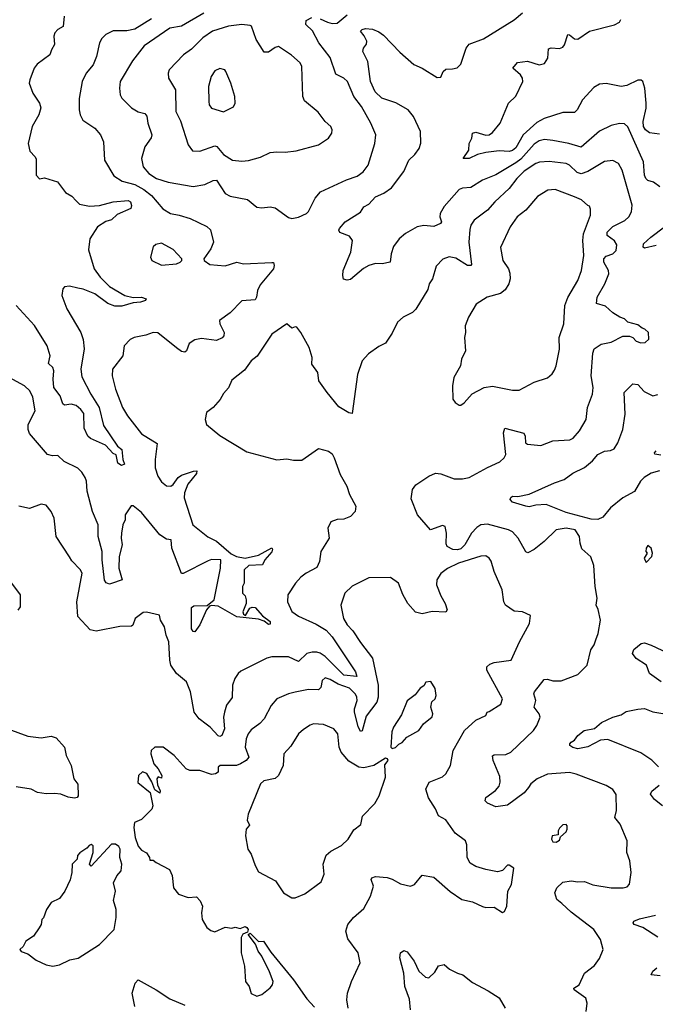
# Model space of a CAD drawing. Extents: x 2057697 to 2160550, y 827490 to 1016834.
# Tile 357 of 509: x 2095387 to 2099189, y 960338 to 966224. Entities that reach past the tile are written whole.
import ezdxf

# ---------------------------------------------------------------- set-up
doc = ezdxf.new("R2010")
doc.units = 0

msp = doc.modelspace()

# ---------------------------------------------------------------- linework, layer by layer
at = {"layer": '0CON20XD'}
for points in [[(2095653.1, 966245), (2095646.4, 966183.6), (2095614.2, 966165.8), (2095596.2, 966145), (2095592, 966125), (2095596, 966075), (2095576.2, 966045), (2095568, 966015), (2095492.3, 965957.7), (2095473.3, 965935), (2095446.7, 965865), (2095443.8, 965845), (2095466, 965785), (2095505.4, 965725.4), (2095513.2, 965696.8), (2095501.4, 965655), (2095462, 965585), (2095438, 965485), (2095448.3, 965438.3), (2095480, 965405), (2095485, 965390), (2095486.2, 965295), (2095505, 965273.8), (2095535, 965279.2), (2095613.8, 965255), (2095660.5, 965190.5), (2095699.1, 965169.1), (2095725, 965141.2), (2095745, 965121.4), (2095805, 965110.4), (2095865, 965113.8), (2095945, 965136), (2096035, 965142.5), (2096049.2, 965135), (2096056, 965114), (2096052.5, 965095), (2095970.7, 965059.3), (2095935, 965027.1), (2095902.8, 965017.2), (2095852.9, 964985), (2095805.6, 964915), (2095799.3, 964849.3), (2095833.3, 964735), (2095868.2, 964685), (2095925, 964630), (2096015, 964575.5), (2096065, 964564.3), (2096115, 964565.8), (2096142.5, 964555), (2096140, 964545), (2096110, 964535), (2096065, 964530.8), (2095998.3, 964511.7), (2095955, 964511.5), (2095915, 964527.5), (2095835.5, 964585.5), (2095766.1, 964613.9), (2095735, 964619), (2095685, 964631.2), (2095655, 964628.1), (2095644.5, 964615), (2095638.1, 964575), (2095668.2, 964495), (2095752.8, 964355), (2095766.9, 964313.1), (2095772.9, 964257.1), (2095752.9, 964135), (2095759.5, 964089.5), (2095811.5, 963985), (2095861.9, 963905), (2095887.3, 963797.3), (2095972.5, 963675), (2095997.9, 963655), (2096003.6, 963595), (2096013.8, 963566.2), (2095995, 963560), (2095973.5, 963573.5), (2095963, 963623), (2095945, 963630), (2095900.9, 963680.9), (2095810.7, 963720.7), (2095795, 963734), (2095772.8, 963782.8), (2095769.6, 963869.6), (2095753.2, 963893.2), (2095725, 963916.9), (2095695, 963925.4), (2095655, 963920), (2095645, 963927.5), (2095628.9, 963975), (2095591.2, 964025), (2095586.3, 964075), (2095591.4, 964125), (2095584.3, 964144.2), (2095558.3, 964168.3), (2095568.4, 964215), (2095550.3, 964275), (2095476.2, 964396.2), (2095366.7, 964515)], [(2096487.5, 966262.5), (2096355.7, 966185.7), (2096285, 966174.1), (2096131.5, 966068.5), (2096061.2, 965978.8), (2095988.8, 965855), (2095984, 965815), (2095988, 965775), (2095998, 965755), (2096055, 965697.8), (2096095, 965673.3), (2096135, 965662.9), (2096147.9, 965647.9), (2096153.5, 965605), (2096177.5, 965535), (2096172.3, 965517.7), (2096134.5, 965465), (2096114.5, 965395), (2096125.6, 965345), (2096158.9, 965305), (2096205, 965275.4), (2096275, 965252.5), (2096425, 965227.1), (2096495, 965238.1), (2096545, 965263.5), (2096565, 965264.4), (2096615, 965185.8), (2096645, 965170), (2096749.4, 965149.4), (2096805, 965103.8), (2096835, 965100), (2096885, 965106), (2096915, 965100), (2096995, 965041.2), (2097015, 965036.2)], [(2097185, 966228.9), (2097228.6, 966208.6), (2097255, 966200.7), (2097285, 966203.9), (2097345, 966253.6)], [(2099178, 965252), (2099145, 965263.3), (2099131.5, 965275), (2099124.7, 965295), (2099118.4, 965375), (2099025, 965583.1), (2099005, 965601.5), (2098975, 965603.1), (2098925, 965591.9), (2098855, 965557.8), (2098745, 965462.9), (2098671.2, 965485), (2098575, 965502.7), (2098527.1, 965507.1), (2098495, 965500.8), (2098465, 965479.5), (2098385, 965390.8), (2098355, 965368.5), (2098235, 965297.5), (2098155.5, 965265), (2098085, 965220.9), (2098035, 965217.1), (2098015, 965208.8), (2097925, 965107.8), (2097901.1, 965065), (2097900, 965045), (2097909.2, 965015), (2097904, 965005), (2097865, 964987.1), (2097805, 964993.8), (2097765, 964985.5), (2097695, 964946.9), (2097656.2, 964913.8), (2097622.4, 964867.6), (2097608.5, 964825), (2097603.3, 964775), (2097555, 964764.3), (2097515, 964766), (2097475.9, 964754.1), (2097443.2, 964736.8), (2097365, 964671.2), (2097345, 964666.7), (2097323.6, 964673.6), (2097318.8, 964695), (2097322.5, 964725), (2097367.9, 964835), (2097378.5, 964905), (2097359.3, 964929.3), (2097302.6, 964952.6), (2097296, 964965), (2097300.8, 964975), (2097334.3, 965015), (2097425, 965074.4), (2097445.7, 965105), (2097475, 965121.9), (2097514.5, 965165), (2097565, 965186.7), (2097611, 965219), (2097685, 965316.7), (2097714.7, 965385.3), (2097751.3, 965418.7), (2097775.4, 965455), (2097785.4, 965485.4), (2097784.6, 965555), (2097742.7, 965645), (2097710, 965685), (2097636.4, 965726.4), (2097552.5, 965755), (2097512.4, 965792.4), (2097484.4, 965855), (2097470, 965975), (2097440, 966035), (2097444.2, 966055), (2097462.1, 966077.9), (2097464.3, 966095), (2097448.1, 966128.1), (2097425.8, 966155), (2097435, 966166.5), (2097455, 966171.2), (2097496.8, 966166.8), (2097535, 966151.2), (2097562.1, 966132.1), (2097660.9, 966030.9), (2097745, 965955.7), (2097795, 965934.3), (2097885, 965878), (2097905, 965881.2), (2097920, 965915), (2097935, 965928), (2097975, 965930), (2098002.7, 965937.3), (2098025, 965958.8), (2098057.8, 966055), (2098075, 966077.1), (2098160.4, 966109.6), (2098345, 966222.9), (2098395, 966264.3)], [(2096175, 966230), (2096075, 966167.1), (2096028, 966158), (2095945, 966156.8), (2095902.5, 966135), (2095878.7, 966111.3), (2095863.7, 966086.3), (2095846.5, 966005), (2095825.5, 965955), (2095784.4, 965905), (2095760.5, 965855), (2095742.6, 965752.6), (2095742.5, 965685), (2095748.1, 965655), (2095765, 965623.8), (2095835.5, 965575.5), (2095870.8, 965535), (2095887.8, 965495), (2095893.6, 965383.6), (2095950.2, 965290.2), (2095999.6, 965259.6), (2096075, 965238.7), (2096129.2, 965209.2), (2096175, 965172.5), (2096242.8, 965092.8), (2096289.2, 965065), (2096340, 965055), (2096406, 965036), (2096506.9, 964986.9), (2096527.8, 964967.8), (2096546, 964895), (2096530, 964855), (2096487.5, 964795), (2096490, 964785), (2096525, 964760), (2096615, 964752.5), (2096685, 964774.3), (2096725, 964763.8), (2096895, 964773.3), (2096905, 964772.5), (2096908.8, 964755), (2096904.2, 964735), (2096825, 964640), (2096808.5, 964605), (2096803.1, 964565), (2096795, 964550), (2096715, 964543.1), (2096645, 964470.9), (2096582.5, 964425), (2096584.2, 964405), (2096610, 964355), (2096607.1, 964335), (2096598.2, 964321.8), (2096563.6, 964306.4), (2096475, 964318.9), (2096435, 964311.1), (2096401.4, 964288.6), (2096385.3, 964244.7), (2096375, 964235.7), (2096355, 964241.5), (2096325, 964262.7), (2096212.7, 964352.7), (2096185, 964354), (2096141.9, 964338.1), (2096072.5, 964325), (2096048.3, 964311.7), (2096010.8, 964275), (2096003.1, 964215), (2095942.5, 964135), (2095939.2, 964095), (2095960.4, 964015), (2096002.7, 963905), (2096031.1, 963855), (2096115, 963748.6), (2096210, 963690), (2096196.7, 963595), (2096196.5, 963545), (2096213.6, 963495), (2096235, 963460.6), (2096265, 963436.9), (2096290, 963435), (2096305.6, 963445), (2096335, 963486.9), (2096355, 963502.2), (2096425.7, 963525.7), (2096447.1, 963527.1), (2096445, 963512), (2096392, 963448), (2096372.2, 963395), (2096371.5, 963365), (2096422.5, 963205), (2096513.1, 963133.1), (2096565, 963106.7), (2096651.4, 963031.4), (2096684.2, 963014.2), (2096735, 963006), (2096815, 963023.3), (2096895, 963067.5), (2096898.8, 963058.8), (2096895, 963042.5), (2096852.5, 962995), (2096840, 962965), (2096758.3, 962961.7), (2096730, 962935), (2096730, 962855), (2096720, 962835), (2096720, 962795), (2096735, 962780), (2096742.5, 962755), (2096742.5, 962735), (2096722.5, 962685), (2096725, 962670), (2096738.3, 962661.7), (2096763.6, 962706.4), (2096777, 962713), (2096795, 962710), (2096840, 962660), (2096885, 962626.2), (2096885, 962610), (2096875, 962608.8), (2096849.2, 962629.2), (2096815, 962640), (2096685, 962654.3), (2096575, 962717.5), (2096535, 962722.5), (2096521.7, 962718.3), (2096503.8, 962696.2), (2096464, 962606), (2096435, 962563.8), (2096425, 962566.7), (2096415, 962582.5), (2096415, 962710), (2096429.3, 962720.7), (2096507.5, 962722.5), (2096550, 962755), (2096587.5, 962945), (2096590, 962995), (2096535, 962996.7), (2096515, 962990), (2096365, 962914), (2096355, 962914), (2096296.9, 963065), (2096292.5, 963115), (2096265, 963119.4), (2096224.7, 963144.7), (2096115, 963278.2), (2096065, 963318.6), (2096052.9, 963317.1), (2096018.1, 963265), (2096016.9, 963235), (2096004.6, 963205), (2095996.1, 963155), (2095993.3, 963125), (2095999.2, 963085), (2095982.1, 963015), (2095980, 962945), (2096000, 962875), (2095935, 962853.8), (2095925, 962850), (2095905, 962856.7), (2095894.5, 962874.5), (2095879.3, 962995), (2095880.5, 963045), (2095856.8, 963135), (2095857.2, 963205), (2095822.3, 963285), (2095791.1, 963405), (2095785.6, 963465), (2095777.6, 963487.6), (2095759.1, 963519.1), (2095735, 963544), (2095652.7, 963582.7), (2095615, 963618.8), (2095582.3, 963617.7), (2095553.8, 963625), (2095445, 963750), (2095436.9, 963775), (2095437.1, 963805), (2095478.6, 963885), (2095465, 963967.5), (2095448, 964005), (2095416.2, 964036.2), (2095324.2, 964085)], [(2096715, 965378.8), (2096755, 965382.9), (2096827.6, 965402.4), (2096885, 965429.4), (2096925, 965434.4), (2096975, 965431.4), (2097040, 965440), (2097175, 965476.7), (2097235, 965515.7), (2097254.4, 965545), (2097256.9, 965565), (2097247.5, 965585), (2097215, 965616), (2097171.7, 965671.7), (2097089.7, 965739.7), (2097080.9, 965765), (2097073.6, 965945), (2097065, 965965.7), (2097012, 966012), (2096935, 966064.2), (2096915, 966057.5), (2096875, 966029.2), (2096849.5, 966029.5), (2096800.8, 966105), (2096772.5, 966185), (2096765, 966190), (2096715, 966195.6), (2096635, 966185.5), (2096539.2, 966155), (2096481.9, 966115), (2096415, 966048.9), (2096366.3, 966013.7), (2096280, 965925), (2096274.2, 965905), (2096277.1, 965875), (2096317.9, 965805), (2096321.8, 965675), (2096348.8, 965618.8), (2096395.5, 965475.5), (2096421.1, 965441.1), (2096465, 965437.8), (2096555, 965470.4), (2096565.8, 965465.8), (2096605, 965417.8), (2096660, 965385), (2096715, 965378.8)], [(2097015, 965036.2), (2097055, 965044), (2097102.5, 965065), (2097115, 965076.7), (2097153.4, 965156.6), (2097185.6, 965194.4), (2097342.4, 965267.6), (2097405, 965289.4), (2097442, 965315), (2097471.2, 965355), (2097511.2, 965485), (2097516.2, 965535), (2097486.3, 965606.3), (2097431.1, 965705), (2097386.2, 965765), (2097346.9, 965855), (2097325, 965874.5), (2097277.6, 965897.6), (2097245, 965998), (2097175.6, 966085), (2097138, 966158), (2097099.2, 966195), (2097100.7, 966219.3), (2097135, 966236.7)], [(2099215, 965539.1), (2099155, 965546.9), (2099129.4, 965565), (2099118.9, 965585), (2099116, 965615), (2099133.8, 965695), (2099134.8, 965725), (2099126.4, 965815), (2099115, 965854), (2099105, 965862.2), (2099085, 965862.1), (2099018.7, 965831.3), (2098985, 965824), (2098895, 965842.7), (2098855, 965838.5), (2098821.2, 965818.8), (2098753.1, 965745), (2098721.4, 965685), (2098705, 965669.2), (2098635, 965668.6), (2098525, 965634.5), (2098479.4, 965610.6), (2098398.9, 965535), (2098355, 965458.6), (2098335, 965442.1), (2098315, 965436.7), (2098255, 965440.6), (2098175, 965430.6), (2098125, 965417.8), (2098075, 965393.5), (2098040, 965395), (2098074, 965445), (2098075.8, 965485), (2098090.8, 965515), (2098095, 965546.7), (2098115, 965552.5), (2098175, 965534), (2098195, 965536), (2098215, 965550), (2098260, 965605), (2098311.4, 965725), (2098355, 965766.2), (2098397.1, 965855), (2098394.2, 965875), (2098382.5, 965895), (2098337.5, 965935), (2098365, 965968.1), (2098425.3, 965975.3), (2098495, 965954.5), (2098526.9, 965963.1), (2098546.7, 965995), (2098550.9, 966049.1), (2098565, 966056.4), (2098615, 966052.2), (2098635, 966060.6), (2098645.8, 966074.2), (2098665, 966135.7), (2098675, 966134.4), (2098705, 966110), (2098725, 966107.8), (2098795, 966155.6), (2098945, 966193.1), (2098975, 966208.8), (2098982, 966225)], [(2096605, 965673.8), (2096665, 965703.3), (2096675.7, 965724.3), (2096674.2, 965764.2), (2096650.8, 965845), (2096620, 965915), (2096613.6, 965923.6), (2096585, 965933.3), (2096555, 965918), (2096533.1, 965885), (2096516.9, 965825), (2096517.5, 965735), (2096520, 965715), (2096533.3, 965695), (2096605, 965673.8)], [(2098832.7, 962517.3), (2098847.9, 962555), (2098860.6, 962635), (2098847.5, 962697.5), (2098834.2, 962725), (2098841.9, 962765), (2098829.5, 962835), (2098821.7, 962961.7), (2098803.6, 963013.6), (2098750.1, 963060.1), (2098738.9, 963095), (2098735.4, 963135), (2098710, 963175), (2098655, 963184.6), (2098595.4, 963174.6), (2098524.2, 963105), (2098465, 963056.9), (2098426.1, 963036.1), (2098415, 963043.3), (2098368.9, 963125), (2098335, 963162.2), (2098311.2, 963175), (2098185, 963208.8), (2098145.3, 963204.7), (2098121.5, 963188.5), (2098089.3, 963155), (2098050, 963085), (2098025, 963060.2), (2098005, 963054.4), (2097977.5, 963057.5), (2097944.7, 963074.7), (2097938.7, 963091.3), (2097940.6, 963155), (2097931.2, 963195), (2097915, 963200.8), (2097845, 963174.2), (2097767.3, 963265), (2097728.8, 963358.8), (2097737.1, 963415), (2097757.2, 963442.8), (2097835, 963494.4), (2097875, 963512.9), (2097905, 963510), (2097985, 963478.5), (2098035, 963478.8), (2098075, 963487.1), (2098185, 963547.8), (2098259.4, 963580.6), (2098285.6, 963604.4), (2098294.3, 963625.7), (2098281.1, 963755), (2098288, 963782), (2098402.3, 963752.3), (2098411.2, 963735), (2098412.9, 963695), (2098425, 963685.8), (2098505, 963679.2), (2098575, 963705.8), (2098678.3, 963711.7), (2098697.2, 963722.8), (2098735, 963766), (2098775, 963833.3), (2098782.9, 963905), (2098814.2, 963985), (2098817.1, 964025), (2098804.4, 964095), (2098815, 964230), (2098823.7, 964256.3), (2098865, 964284), (2098924.1, 964295.9), (2098995, 964332.5), (2099035, 964332.5), (2099055, 964323.3), (2099075, 964302), (2099101.7, 964291.7), (2099127.5, 964295), (2099150, 964315), (2099147.5, 964355), (2099126.7, 964375), (2099110, 964380), (2099085, 964400.8), (2099025, 964416.7), (2099005, 964436), (2098975.8, 964445.8), (2098935, 964472), (2098891.5, 964511.5), (2098836.9, 964526.9), (2098840.9, 964565), (2098887.1, 964645), (2098911.2, 964705), (2098908.5, 964725), (2098881.2, 964775), (2098881.6, 964795), (2098895, 964810.9), (2098935.3, 964824.7), (2098955, 964844), (2098958.6, 964878.6), (2098945, 964903.1), (2098901.5, 964935), (2098900, 964955), (2098935, 964987.9), (2099005.8, 965024.2), (2099030, 965045), (2099046.5, 965075), (2099050.5, 965115), (2098990.5, 965325), (2098969.2, 965365), (2098935, 965383.1), (2098885, 965375.6), (2098785, 965316), (2098745, 965303.3), (2098721.3, 965311.3), (2098676.5, 965355), (2098655, 965363.9), (2098555, 965376.9), (2098497.1, 965372.9), (2098475, 965364.6), (2098405, 965319.3), (2098361.5, 965275), (2098315.6, 965214.4), (2098228.1, 965135), (2098184.3, 965085), (2098105, 965025.6), (2098085.5, 964995), (2098079.1, 964969.1), (2098073.9, 964893.9), (2098090, 964760), (2098085, 964754.3), (2098065, 964755.6), (2097995, 964799.5), (2097955, 964806.7), (2097917.5, 964792.5), (2097878.3, 964751.7), (2097855.8, 964675), (2097837.1, 964645), (2097827.9, 964612.1), (2097757.3, 964492.7), (2097735.7, 964474.3), (2097680, 964445), (2097646.2, 964415), (2097615, 964350), (2097575, 964290), (2097535, 964270), (2097473.2, 964226.8), (2097434.5, 964185.5), (2097406.6, 964103.4), (2097375, 963870), (2097355, 963873.3), (2097295, 963910), (2097226, 963995), (2097176.2, 964065), (2097170, 964115), (2097134.4, 964164.4), (2097137.1, 964205), (2097119.2, 964265), (2097068, 964355), (2097045, 964386.2), (2097035, 964388.8), (2097015, 964380.8), (2096985, 964405.8), (2096895, 964343.3), (2096807.4, 964212.6), (2096771.4, 964185), (2096730.7, 964129.3), (2096655, 964070), (2096635, 964023.3), (2096605, 963988.8), (2096586.1, 963953.9), (2096545, 963906.7), (2096503.3, 963875), (2096496.7, 963835), (2096503.8, 963805), (2096585, 963739.2), (2096745, 963640.4), (2096925, 963592.1), (2096985, 963598.9), (2097025, 963590), (2097075, 963590.6), (2097175, 963660.8), (2097235, 963644), (2097255, 963628.8), (2097267.5, 963605), (2097302.9, 963505), (2097344.4, 963435), (2097360, 963385), (2097397.1, 963315), (2097394.2, 963285), (2097365.5, 963254.5), (2097325, 963239.2), (2097285, 963235.7), (2097247.1, 963222.9), (2097230, 963185), (2097237.5, 963125), (2097188.6, 963045), (2097180, 962985), (2097165, 962948.8), (2097100, 962915), (2097068.6, 962891.4), (2097035.7, 962855), (2096991.4, 962785), (2096988.9, 962745), (2097015, 962685.6), (2097055, 962657.7), (2097160.2, 962610.2), (2097219.1, 962575), (2097256.8, 962535), (2097394.7, 962325), (2097403.3, 962296.7), (2097325, 962305.2), (2097215, 962417.8), (2097185, 962437.7), (2097165, 962442.7), (2097136.9, 962443.1), (2097105.2, 962434.8), (2097055, 962386.9), (2096995, 962415.3), (2096895, 962415.4), (2096865, 962407.8), (2096710.6, 962329.4), (2096693.8, 962316.2), (2096673.4, 962286.6), (2096660, 962245), (2096657.3, 962172.7), (2096623.5, 962126.5), (2096612.1, 962085), (2096606.9, 962055), (2096611.8, 961985), (2096595, 961944.2), (2096585, 961938.8), (2096575, 961943.8), (2096525.7, 961995.7), (2096501.9, 962011.9), (2096459.6, 962045), (2096430, 962085), (2096407.6, 962205), (2096384.8, 962264.8), (2096324.6, 962315), (2096291.6, 962365), (2096284.7, 962395), (2096279.6, 962505), (2096263.1, 962545), (2096253.5, 962595), (2096229.4, 962635), (2096224.1, 962664.1), (2096145, 962681.9), (2096125, 962680.6), (2096077.5, 962645), (2096064.5, 962605.5), (2096055, 962598.9), (2095986.1, 962596.1), (2095845, 962569.4), (2095807.4, 962577.4), (2095735.5, 962655.5), (2095728, 962745), (2095760.6, 962915), (2095748, 962938), (2095699.7, 962989.7), (2095685, 963013.8), (2095604.6, 963134.6), (2095592.9, 963245), (2095575, 963283.8), (2095545, 963322), (2095515, 963328.1), (2095445, 963302.9), (2095382.5, 963315)], [(2099215.8, 965225), (2099178, 965252)], [(2098025, 963920), (2098045, 963933.8), (2098093.2, 963986.8), (2098165, 964025.7), (2098215, 964032.9), (2098335, 964009.4), (2098375, 964008.6), (2098465, 964058.1), (2098545, 964082.5), (2098572.4, 964107.6), (2098585, 964128.8), (2098595.5, 964155), (2098615.4, 964255), (2098613.5, 964325), (2098641.8, 964405), (2098647.9, 964515), (2098666, 964564), (2098725.6, 964665), (2098746.9, 964725), (2098761.1, 964815), (2098755.5, 964905), (2098759.5, 964945), (2098801.4, 965055), (2098801.7, 965091.7), (2098795, 965110), (2098785, 965112.5), (2098747, 965147), (2098705, 965165.5), (2098589.5, 965209.5), (2098546.7, 965205), (2098485, 965167.5), (2098413.8, 965086.2), (2098363.1, 965045), (2098320.6, 964985), (2098263, 964863), (2098276.9, 964785), (2098310, 964735), (2098319.1, 964709.1), (2098320.6, 964675), (2098313.1, 964645), (2098290.2, 964609.8), (2098262, 964588), (2098183.7, 964566.3), (2098116.8, 964523.2), (2098070.8, 964445), (2098052, 964395), (2098053.8, 964355), (2098048, 964325), (2098054, 964245), (2098030, 964195), (2098023.3, 964155), (2097984, 964085), (2097976.7, 964035), (2097977.5, 963955), (2097992.5, 963935), (2098015, 963920), (2098025, 963920)], [(2099195, 964874.6), (2099125, 964858), (2099116.2, 964865), (2099117.5, 964885), (2099161.2, 964925), (2099244.7, 964985.3)], [(2096235, 964756.2), (2096325, 964764.2), (2096347.5, 964775), (2096357.5, 964785), (2096357.5, 964795), (2096305, 964850), (2096235, 964887.8), (2096200.2, 964879.8), (2096184.4, 964865.6), (2096168.8, 964805), (2096177.5, 964785), (2096235, 964756.2)], [(2099215, 963527.1), (2099165, 963512.3), (2099122.1, 963487.9), (2099100.8, 963465), (2099065, 963402.9), (2098995, 963366.5), (2098920.5, 963305), (2098875, 963251.1), (2098845, 963236.5), (2098805, 963237.9), (2098655, 963277.2), (2098536.9, 963326.9), (2098475, 963322.1), (2098435, 963312.2), (2098415, 963315.5), (2098335, 963340), (2098321.2, 963355), (2098325, 963367.5), (2098335, 963376.2), (2098367, 963373), (2098435, 963387.1), (2098585, 963455.5), (2098644.7, 963475.3), (2098695, 963512.7), (2098765, 963546.9), (2098813, 963587), (2098845.8, 963625), (2098885, 963644.5), (2098921.7, 963648.3), (2098942.1, 963657.9), (2098964.3, 963695), (2098995.6, 963775), (2099009.6, 963865), (2099001.9, 963995), (2099055, 964047.1), (2099083.7, 964043.7), (2099121.5, 964001.5), (2099175, 963975.8), (2099205, 963983.8)], [(2099221.7, 963621.7), (2099187, 963627), (2099184.2, 963635), (2099194.1, 963645.9)], [(2099135, 962980), (2099167.5, 963015), (2099172.5, 963035), (2099163.3, 963065), (2099145, 963080), (2099133.3, 963065), (2099132.5, 963045), (2099140, 963035), (2099122.5, 963005), (2099135, 962980)], [(2097350.8, 960315), (2097344.3, 960365), (2097347.8, 960405), (2097370.8, 960475), (2097423.8, 960585), (2097412, 960645), (2097350.3, 960730.3), (2097337.5, 960775), (2097348.8, 960815), (2097383.3, 960856.7), (2097445, 960910), (2097485.6, 960985), (2097503.1, 961045), (2097490, 961085), (2097493.3, 961095), (2097515, 961101.4), (2097585.7, 961095.7), (2097615, 961086.2), (2097665, 961058), (2097725, 961044.2), (2097748.8, 961055), (2097795, 961110), (2097865, 961098.8), (2097962.2, 961012.2), (2098032.5, 960965), (2098095, 960951.2), (2098155, 960922.5), (2098175, 960917.1), (2098225, 960918.8), (2098275, 960887.5), (2098286.4, 960893.6), (2098300, 960925), (2098307.5, 961015), (2098329.2, 961055), (2098341.7, 961151.7), (2098315, 961170), (2098305, 961170), (2098275, 961137.5), (2098245, 961130), (2098175, 961142.9), (2098115, 961162.5), (2098081.7, 961181.7), (2098063.3, 961215), (2098061.7, 961291.7), (2098053.8, 961315), (2097991.7, 961361.7), (2097935, 961440), (2097892.5, 961465), (2097875, 961506.7), (2097832, 961572), (2097815.7, 961625), (2097836.2, 961665), (2097915, 961697.5), (2097936, 961715), (2097964.4, 961765.6), (2097979.4, 961855), (2098047.1, 961975), (2098115, 962037.5), (2098175.7, 962064.3), (2098184, 962085), (2098195, 962089.2), (2098265, 962132.5), (2098275.6, 962165), (2098181.4, 962335), (2098180.8, 962355), (2098198.9, 962371.1), (2098225, 962381.1), (2098326.2, 962395), (2098376.2, 962505), (2098435.9, 962614.1), (2098441.7, 962661.7), (2098395, 962683.3), (2098345, 962688.8), (2098293.5, 962723.5), (2098283.1, 962745), (2098273.1, 962815), (2098225.5, 962925), (2098207.1, 962987.1), (2098195, 963005.7), (2098175, 963018.1), (2098145, 963016.5), (2098012, 962975), (2097945, 962942.5), (2097905, 962914.3), (2097882.2, 962875), (2097880.9, 962845), (2097905, 962780.8), (2097931.9, 962735), (2097943.8, 962696.2), (2097935, 962682.5), (2097855, 962685.6), (2097795, 962672.5), (2097755, 962682.5), (2097708.6, 962735), (2097678.3, 962788.3), (2097652, 962855), (2097605, 962888.8), (2097475, 962887.5), (2097375, 962838), (2097331.4, 962795), (2097308.1, 962725), (2097324.5, 962645), (2097345, 962605.8), (2097380.5, 962570.5), (2097425, 962500), (2097496.6, 962406.6), (2097531.1, 962245), (2097531.3, 962175), (2097523.8, 962145), (2097459.8, 962060.2), (2097435, 961973.8), (2097425, 961968.8), (2097412.1, 961997.9), (2097390.3, 962085), (2097390.5, 962105), (2097405.7, 962155), (2097404.2, 962175), (2097395, 962191.5), (2097358.7, 962228.7), (2097291.8, 962251.8), (2097245, 962280), (2097215, 962289.4), (2097196.3, 962273.7), (2097187.6, 962232.4), (2097175, 962217.3), (2097115, 962220.3), (2097035, 962204.4), (2096995, 962194.4), (2096925, 962164), (2096891.9, 962125), (2096849.4, 962045), (2096822.9, 962017.1), (2096771.5, 961978.5), (2096754.4, 961955), (2096742.5, 961925), (2096734.6, 961875), (2096756.7, 961815), (2096741.1, 961795), (2096708.5, 961775), (2096683.6, 961766.4), (2096586.7, 961765), (2096574, 961755), (2096573.3, 961725), (2096557.5, 961715), (2096535, 961712.5), (2096464.1, 961735.9), (2096405, 961736.2), (2096382.5, 961745), (2096311.2, 961825), (2096245, 961875.8), (2096195.8, 961874.2), (2096174.2, 961855), (2096171.4, 961835), (2096190, 961775), (2096215.8, 961745), (2096236.2, 961705), (2096235, 961690), (2096215, 961697.5), (2096207.5, 961685), (2096210.7, 961650.7), (2096226.7, 961615), (2096225, 961600), (2096195, 961620), (2096177.1, 961667.1), (2096147.1, 961717.1), (2096121.7, 961728.3), (2096098, 961705), (2096093.8, 961663.8), (2096167.5, 961605), (2096183.3, 961525), (2096176.7, 961505), (2096115, 961442.5), (2096073.8, 961425), (2096070, 961395), (2096077.5, 961335), (2096095, 961282.5), (2096115, 961260), (2096145, 961242.5), (2096162.5, 961215), (2096165, 961200), (2096185, 961200), (2096202.5, 961185), (2096283, 961143), (2096298.3, 961108.3), (2096306.2, 961035), (2096337.3, 960997.3), (2096395, 960976), (2096445, 960980), (2096467.3, 960957.3), (2096480, 960925), (2096474.2, 960885), (2096479.2, 960845), (2096507, 960797), (2096529.2, 960779.2), (2096555, 960772), (2096615, 960798.8), (2096655, 960792.5), (2096675, 960800), (2096705, 960791.2), (2096735, 960803.3), (2096745, 960796.7), (2096753.3, 960785), (2096750, 960770), (2096722.3, 960757.7), (2096711.9, 960738.1), (2096711.5, 960645), (2096731.9, 960565), (2096737.5, 960475), (2096760, 960445), (2096772, 960402), (2096805, 960387.5), (2096835, 960396.7), (2096885, 960436.2), (2096899.2, 960455), (2096903.3, 960475), (2096881.3, 960531.3), (2096835.5, 960625.5), (2096813.3, 960655), (2096797.7, 960697.7), (2096753.3, 960755), (2096765, 960762.5), (2096815, 960712.5), (2096845, 960716.2), (2096888.8, 960648.8), (2097024.5, 960485), (2097105, 960370.6), (2097149.9, 960319.9)], [(2095320, 962880), (2095390.6, 962785), (2095390, 962715), (2095376.2, 962693.8)], [(2098775.6, 960294.4), (2098782.2, 960345), (2098772.5, 960375), (2098704.2, 960425), (2098702.5, 960435), (2098732.5, 960455), (2098765, 960523.3), (2098825, 960570), (2098855, 960612.5), (2098876.2, 960665), (2098861.2, 960725), (2098821.4, 960785), (2098685, 960888.6), (2098630.2, 960940.2), (2098599.5, 960965), (2098588.2, 961005), (2098599.4, 961035), (2098635, 961068.2), (2098685, 961076.7), (2098725, 961069.6), (2098765, 961072.9), (2098815, 961051.2), (2098925, 961033.3), (2098996.7, 961033.3), (2099019.7, 961040.3), (2099034.2, 961055.8), (2099044, 961125), (2099037.5, 961195), (2099018.6, 961245), (2099020, 961315), (2098978.6, 961415), (2098947.5, 961455), (2098956.8, 961496.8), (2098955, 961592.5), (2098935, 961622.5), (2098895.6, 961645.6), (2098714.7, 961714.7), (2098675, 961723.9), (2098545, 961714), (2098481.9, 961685), (2098445, 961655.6), (2098429.5, 961635), (2098405, 961602.5), (2098305, 961528.1), (2098235, 961517.5), (2098185, 961540), (2098172, 961555), (2098175.8, 961574.2), (2098233.5, 961616.5), (2098255, 961642.9), (2098261.2, 961665), (2098259.4, 961699.4), (2098218.6, 961795), (2098216, 961824), (2098225, 961829.2), (2098295, 961831.5), (2098325, 961844.4), (2098460.6, 961975), (2098481.1, 962005), (2098499.5, 962055), (2098494.4, 962075), (2098464.3, 962115), (2098474.4, 962155), (2098462.9, 962195), (2098465.7, 962205), (2098525, 962280), (2098545, 962281.4), (2098575, 962271.4), (2098625, 962272), (2098725, 962310), (2098780.6, 962365), (2098803.5, 962456.5), (2098823.1, 962486.9), (2098832.7, 962517.3)], [(2099224.4, 962265), (2099154.2, 962315), (2099135.9, 962365.9), (2099074.4, 962404.4), (2099053.3, 962435), (2099060.7, 962459.3), (2099104.1, 962495.9), (2099125, 962498), (2099165, 962485.8), (2099295, 962422.2)], [(2097615, 961866.7), (2097635, 961873.8), (2097655, 961893.3), (2097675, 961902.5), (2097702.5, 961935), (2097775, 961974.2), (2097802, 962015), (2097855, 962057.5), (2097858.8, 962075), (2097846.7, 962115), (2097853, 962147), (2097872.5, 962165), (2097877.5, 962185), (2097872.5, 962225), (2097847, 962267), (2097817, 962263), (2097805, 962242.5), (2097782, 962228), (2097751.7, 962188.3), (2097705, 962152.5), (2097671.2, 962068.8), (2097623.3, 961995), (2097613.6, 961966.4), (2097606.7, 961875), (2097615, 961866.7)], [(2099208.4, 961758.4), (2099168.2, 961798.2), (2099101.8, 961841.8), (2098905, 961920.2), (2098862, 961918), (2098785, 961876.9), (2098725.5, 961865.5), (2098695, 961872.9), (2098676.7, 961885), (2098676.7, 961895), (2098685.9, 961904.1), (2098705, 961916.2), (2098726.2, 961945), (2098762.5, 961975), (2098825, 961987.3), (2098867.8, 962022.2), (2098934.5, 962055.5), (2098985, 962069.4), (2099015, 962088.6), (2099085, 962101.4), (2099125, 962105.6), (2099175, 962085.7), (2099245, 962074.3)], [(2097035, 960973.8), (2097092.3, 960997.7), (2097189.7, 961070.3), (2097208, 961115), (2097203.1, 961175), (2097220.2, 961229.8), (2097247.2, 961252.8), (2097312.4, 961287.6), (2097352, 961325), (2097385, 961380), (2097428.1, 961411.9), (2097437.9, 961462.1), (2097511.3, 961538.7), (2097536.6, 961583.4), (2097575.8, 961695), (2097570.7, 961769.3), (2097590, 961795), (2097587.5, 961805), (2097575, 961810), (2097504.4, 961765.6), (2097445, 961751.9), (2097415, 961755.7), (2097355, 961791.4), (2097310, 961845), (2097298.5, 961875), (2097289.5, 961955), (2097265, 961984.4), (2097205, 962010), (2097145, 962014), (2097125, 962007.5), (2097085, 961980), (2097053.8, 961955), (2097008.9, 961881.1), (2096966.2, 961835), (2096962.9, 961765), (2096935, 961706.7), (2096915, 961688.8), (2096846.9, 961673.1), (2096827.5, 961655), (2096752.9, 961475), (2096748.3, 961438.3), (2096760.7, 961409.3), (2096742, 961385), (2096737.5, 961345), (2096752.5, 961265), (2096771.4, 961235), (2096795, 961167.5), (2096815, 961130), (2096916.4, 961076.4), (2096965, 961003.8), (2097014.2, 960974.2), (2097035, 960973.8)], [(2095315, 961985.7), (2095435, 961941.1), (2095515, 961930.6), (2095575, 961940), (2095605, 961931.2), (2095655.8, 961875), (2095664.3, 961825), (2095694, 961765), (2095710, 961685), (2095734.1, 961654.1), (2095737.1, 961585), (2095730, 961575), (2095715, 961570.6), (2095676.9, 961576.9), (2095632.5, 961595), (2095595, 961598.5), (2095545, 961595.5), (2095493.3, 961605), (2095455, 961623.6), (2095365, 961637.8)], [(2099231.9, 961525), (2099185, 961562.5), (2099160, 961595), (2099167.3, 961612.7), (2099212.2, 961647.8)], [(2098595, 961307.5), (2098605, 961312.5), (2098615, 961320), (2098621.7, 961338.3), (2098655, 961370), (2098662.5, 961385), (2098662.5, 961405), (2098655, 961412.5), (2098635, 961410), (2098615, 961390), (2098607.5, 961375), (2098608.3, 961351.7), (2098572.5, 961345), (2098567.5, 961325), (2098575, 961310), (2098595, 961307.5)], [(2095585, 960565.8), (2095625, 960574), (2095686.1, 960603.9), (2095735.7, 960614.3), (2095864.4, 960695.6), (2095951.2, 960785), (2095963.9, 960856.1), (2095963.8, 960905), (2095948.3, 960958.3), (2095960, 961015), (2095947.5, 961065), (2095968.8, 961105), (2095993.3, 961135), (2095998, 961175), (2095986, 961215), (2095988.8, 961265), (2095980.7, 961280.7), (2095960, 961295), (2095935, 961296.2), (2095815, 961164), (2095804.2, 961175), (2095826, 961245), (2095826.2, 961286.2), (2095815, 961292.5), (2095801.7, 961288.3), (2095789.3, 961270.7), (2095747, 961243), (2095733, 961227), (2095730, 961205), (2095700, 961175), (2095698, 961125), (2095688.3, 961081.7), (2095657.5, 961015), (2095625, 960970), (2095574.2, 960945.8), (2095546.7, 960905), (2095530, 960855), (2095520, 960845), (2095516.2, 960815), (2095503.3, 960795), (2095468.8, 960745), (2095423.8, 960715), (2095407.3, 960682.7), (2095387.5, 960665), (2095395, 960653.8), (2095435, 960640), (2095485, 960602), (2095545, 960574.2), (2095585, 960565.8)], [(2099205, 960740), (2099115, 960797.1), (2099063.3, 960815), (2099056.7, 960825), (2099061.2, 960835), (2099095, 960849.1), (2099189.2, 960870.8)], [(2097724.2, 960304.2), (2097718.3, 960368.3), (2097691.5, 960445), (2097684.6, 960525), (2097660, 960615), (2097664.2, 960645.8), (2097685, 960658.8), (2097705, 960651.2), (2097745.5, 960595.5), (2097775, 960536.7), (2097815, 960500), (2097835, 960496.7), (2097870, 960530), (2097892.3, 960567.7), (2097925, 960576.2), (2097957.7, 960547.7), (2098005, 960523.8), (2098037.5, 960515), (2098095, 960468.8), (2098189.2, 960419.2), (2098255.7, 960375.7), (2098290, 960315)], [(2099218.7, 960508.7), (2099163.8, 960513.8), (2099173.8, 960536.2), (2099197.5, 960555)], [(2096074.6, 960325), (2096059.4, 960405), (2096076.7, 960465), (2096095, 960483.3), (2096203.3, 960425), (2096285, 960370), (2096375, 960333.1)]]:
    msp.add_lwpolyline(points, dxfattribs=at)

doc.saveas('drawing.dxf')
